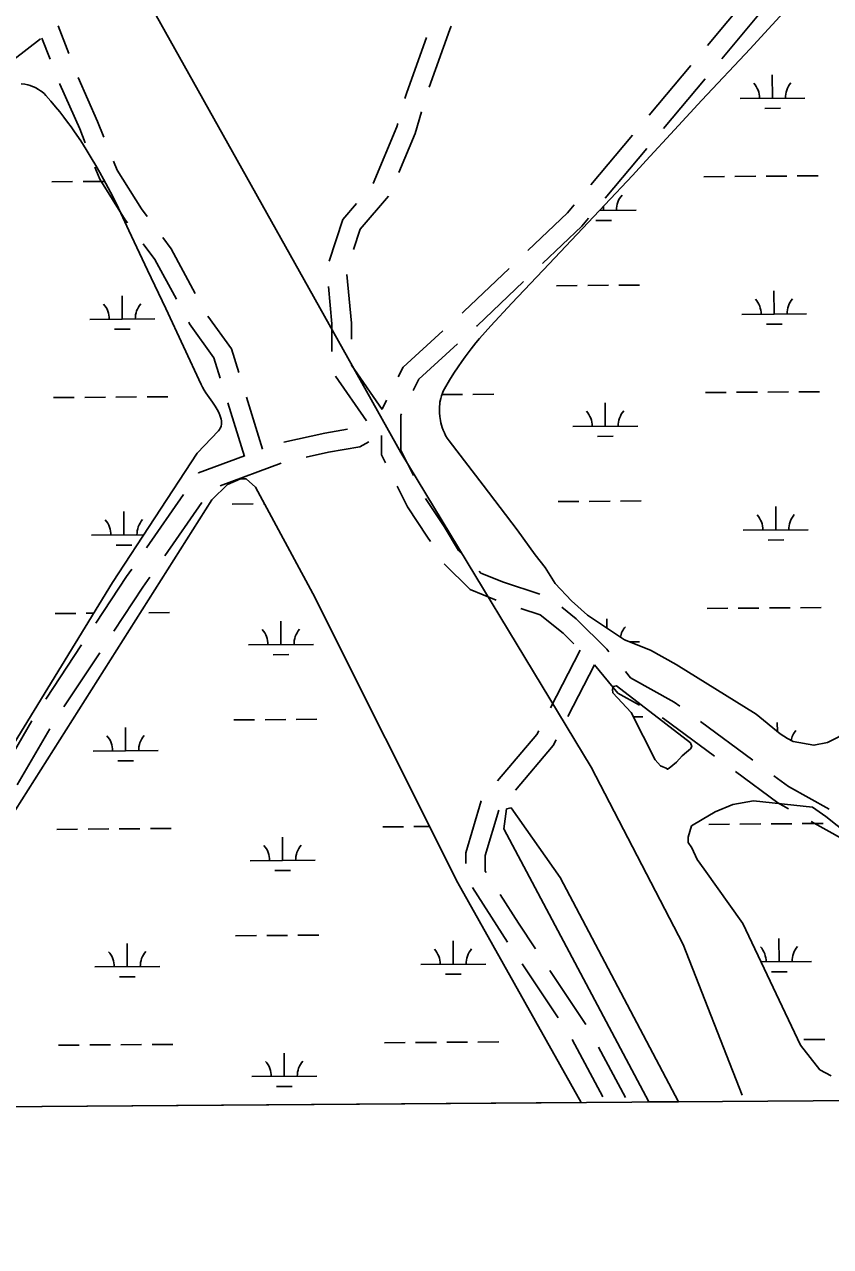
# Model space of a CAD drawing. Extents: x 3540316 to 3578335, y 553172 to 578787.
# Drawn here: x 3572467 to 3573708, y 558573 to 560457 of the extents above; entities that cross this region are included whole.
import ezdxf

# ---------------------------------------------------------------- set-up
doc = ezdxf.new("R2010")
doc.units = 0
for name, color, linetype in [('V-GRID-FRAM', 7, 'Continuous'), ('V-ROAD-CNTR', 7, 'Continuous'), ('V-SITE-VEGE', 7, 'Continuous'), ('V-UTIL-LINE', 7, 'Continuous'), ('V-WETL-SWMP', 7, 'Continuous')]:
    doc.layers.add(name, color=color, linetype=linetype)

msp = doc.modelspace()

# ---------------------------------------------------------------- linework, layer by layer
at = {"layer": 'V-GRID-FRAM'}
msp.add_lwpolyline([(3544387.2, 576756), (3576013, 576999.8), (3576161.1, 558817.2), (3544519.4, 558573.3), (3544387.2, 576756)], dxfattribs=at)
at = {"layer": 'V-ROAD-CNTR'}
for p, q in [((3573582.7, 560500.8), (3573518.5, 560424)), ((3573604.8, 560480.5), (3573540.7, 560403.7)), ((3572535.1, 560411.9), (3572518.6, 560454.3)), ((3572506.4, 560403), (3572493.7, 560435.6)), ((3573492.9, 560393.4), (3573428.8, 560316.6)), ((3573515, 560373), (3573450.9, 560296.3)), ((3573403.1, 560285.9), (3573339, 560209.2)), ((3573425.2, 560265.6), (3573361.1, 560188.9)), ((3572993.5, 559846), (3572945.7, 559914.5)), ((3572833.7, 559801.9), (3572808.7, 559882.3)), ((3572805.8, 559790.9), (3572780.1, 559873.4)), ((3572768.3, 559745.7), (3572862.1, 559780.5)), ((3572654.9, 559650.1), (3572712, 559732.2)), ((3572682.9, 559637.9), (3572740, 559720)), ((3572499.9, 559416.9), (3572554.9, 559500.5)), ((3572527.8, 559404.8), (3572582.8, 559488.3)), ((3573322.8, 559492.6), (3573277.2, 559403.7)), ((3573344.7, 559469.5), (3573303.8, 559390)), ((3572427.9, 559296.9), (3572478.5, 559383.2)), ((3572455.6, 559284.9), (3572506.2, 559371.1)), ((3573508.2, 559382.2), (3573588.6, 559322.7)), ((3573678.4, 559228.2), (3573765.6, 559179.3)), ((3573233.1, 559009.1), (3573288.6, 558925.8)), ((3573276.1, 558998.6), (3573331.6, 558915.4)), ((3573310.5, 558892.4), (3573357.6, 558804.2)), ((3573350.9, 558880.4), (3573392.3, 558802.8))]:
    msp.add_line(p, q, dxfattribs=at)
for points in [[(3573090.3, 560360.1), (3573122, 560448.9), (3573124.2, 560454.1)], [(3572405, 560387.4), (3572450.8, 560402.6), (3572491.6, 560434.4)], [(3573052.8, 560342.3), (3573055.6, 560351.9), (3573085.8, 560436.6)], [(3572589.4, 560282.9), (3572579.6, 560307.3), (3572549.7, 560374.7)], [(3572560.6, 560274), (3572552, 560295.6), (3572521.4, 560364.4), (3572520.9, 560365.8)], [(3573043.6, 560228.3), (3573068.8, 560288.8), (3573078.2, 560322)], [(3573004, 560211.3), (3573040.4, 560298.7), (3573041.8, 560303.8)], [(3572655.9, 560160.4), (3572646.9, 560172.4), (3572609.8, 560231.8), (3572604.2, 560245.7)], [(3572625.7, 560150.7), (3572622.2, 560155.4), (3572582.9, 560218.2), (3572575.5, 560236.9)], [(3572935.9, 560091.9), (3572957.3, 560156.1), (3572978.3, 560180.7)], [(3572973.4, 560109.7), (3572983.9, 560141.1), (3573027.4, 560191.9)], [(3573313.3, 560178.5), (3573303.3, 560166.5), (3573242.2, 560108.3)], [(3573335.4, 560158.2), (3573325.2, 560146), (3573264.4, 560088)], [(3572730, 560042.1), (3572693, 560110.8), (3572679.8, 560128.4)], [(3572700.8, 560033.1), (3572667.7, 560094.6), (3572649.6, 560118.7)], [(3572970.3, 559971.7), (3572970.3, 559996.4), (3572963.5, 560071.4)], [(3573213.3, 560080.7), (3573143.6, 560014.3), (3573140.8, 560011.8)], [(3572940.3, 559952.8), (3572940.3, 559995.1), (3572935.1, 560052.6)], [(3573235.4, 560060.4), (3573164.1, 559992.4), (3573163, 559991.4)], [(3572768.2, 559911.6), (3572758.4, 559943.1), (3572721.1, 559995.4), (3572719.8, 559997.8)], [(3572796.9, 559920.5), (3572785.6, 559956.6), (3572749.5, 560007.2)], [(3573111.3, 559984.7), (3573050, 559928.5), (3573042.5, 559913.5)], [(3573133.5, 559964.4), (3573074.4, 559910.1), (3573065.6, 559892.5)], [(3573018, 559863.3), (3572970.3, 559931.7), (3572970.3, 559931.7)], [(3573024.6, 559877.7), (3573017.6, 559863.6)], [(3573047.7, 559856.7), (3573046.7, 559854.6), (3573046.7, 559800.6), (3573066.2, 559761.5)], [(3572866.2, 559813), (3572929.5, 559827), (3572964.2, 559832.8)], [(3573016.7, 559823.3), (3573016.7, 559793.5), (3573022.9, 559781)], [(3572900.9, 559790), (3572935.2, 559797.6), (3572983.3, 559805.6), (3572997.3, 559813.6)], [(3572734.8, 559765.1), (3572735.1, 559765.4), (3572805.7, 559791.6)], [(3573040.8, 559745.3), (3573056.9, 559713.1), (3573087.7, 559666.7), (3573092, 559659.6)], [(3573084.4, 559725.9), (3573113.1, 559682.8), (3573135.2, 559645.8), (3573138.8, 559642.2)], [(3572576.8, 559533.9), (3572624.3, 559606.1), (3572632.1, 559617.3)], [(3573113, 559625.6), (3573153.1, 559585.6), (3573193.3, 559569.4)], [(3572604.7, 559521.7), (3572649.2, 559589.3), (3572660.1, 559605)], [(3573167.1, 559613.9), (3573169.9, 559611.1), (3573204.8, 559597.1), (3573260.3, 559578.7)], [(3573231.2, 559556.7), (3573261.1, 559546.7), (3573296.6, 559518.4), (3573312.9, 559502)], [(3573294.2, 559558.7), (3573316.6, 559540.7), (3573363.5, 559493.8), (3573366.7, 559490)], [(3573344.7, 559469.5), (3573380.9, 559426.1), (3573414.1, 559407.6)], [(3573392.3, 559459.3), (3573400.3, 559449.6), (3573467.5, 559412.3), (3573476, 559406)], [(3573449, 559388.2), (3573451.2, 559387), (3573529.6, 559329)], [(3573258.9, 559368.1), (3573255.9, 559362.2), (3573195.6, 559290.9)], [(3573285.6, 559354.4), (3573281, 559345.4), (3573222.9, 559276.7)], [(3573561.8, 559305.2), (3573626.8, 559257.1), (3573643.5, 559247.8)], [(3573620.7, 559298.9), (3573643.2, 559282.3), (3573706, 559247.1)], [(3573170.4, 559260), (3573146.5, 559180.2), (3573146.5, 559163.5)], [(3573197.5, 559246), (3573176.5, 559175.8), (3573176.5, 559151.8), (3573178, 559149.5)], [(3573157, 559126.5), (3573202.4, 559055.2), (3573211, 559042.3)], [(3573199.4, 559115.7), (3573227.5, 559071.6), (3573254, 559031.9)]]:
    msp.add_lwpolyline(points, dxfattribs=at)
at = {"layer": 'V-SITE-VEGE'}
for p, q in [((3573205.3, 559216.8), (3573209, 559247.7)), ((3573209, 559247.7), (3573216.3, 559249.5)), ((3573216.3, 559249.5), (3573292.1, 559141.9)), ((3573428.4, 558796.1), (3573205.3, 559216.8)), ((3573292.1, 559141.9), (3573474.2, 558796.5)), ((3573474.2, 558796.5), (3573428.4, 558796.1))]:
    msp.add_line(p, q, dxfattribs=at)
at = {"layer": 'V-UTIL-LINE'}
msp.add_lwpolyline([(3570984.9, 563657.6), (3571227.5, 563212.9), (3571480.2, 562768.2), (3571621.7, 562454.9), (3571914.7, 561929.4), (3572066.3, 561666.6), (3572258.4, 561201.7), (3572521.1, 560736.8), (3573046.7, 559796.9), (3573339.8, 559311.8), (3573481.3, 559038.9), (3573572.2, 558806.5)], dxfattribs=at)
at = {"layer": 'V-WETL-SWMP'}
for p, q in [((3573618.8, 560342.8), (3573618.5, 560378.8)), ((3572462.1, 560365.2), (3572467.4, 560364.4)), ((3572467.4, 560364.4), (3572472, 560363.4)), ((3572472, 560363.4), (3572475.9, 560362.3)), ((3572475.9, 560362.3), (3572479.3, 560361.1)), ((3572479.3, 560361.1), (3572482.2, 560359.9)), ((3572482.2, 560359.9), (3572484.6, 560358.7)), ((3572484.6, 560358.7), (3572488.8, 560356.4)), ((3572488.8, 560356.4), (3572491.8, 560354.4)), ((3572491.8, 560354.4), (3572494, 560352.8)), ((3572494, 560352.8), (3572497.1, 560350)), ((3572497.1, 560350), (3572500, 560347)), ((3572500, 560347), (3572507.5, 560338.4)), ((3572507.5, 560338.4), (3572514.6, 560329.9)), ((3573568.8, 560342.5), (3573668.8, 560343.2)), ((3572514.6, 560329.9), (3572521.2, 560321.8)), ((3572521.2, 560321.8), (3572527.4, 560313.8)), ((3572527.4, 560313.8), (3572533.2, 560306.1)), ((3573606.9, 560327.3), (3573630.9, 560327.5)), ((3572533.2, 560306.1), (3572538.7, 560298.6)), ((3572538.7, 560298.6), (3572543.9, 560291.3)), ((3572543.9, 560291.3), (3572553.5, 560277.2)), ((3572553.5, 560277.2), (3572562.1, 560263.9)), ((3572562.1, 560263.9), (3572569.8, 560251.3)), ((3572569.8, 560251.3), (3572576.8, 560239.5)), ((3572576.8, 560239.5), (3572583.1, 560228.4)), ((3572583.1, 560228.4), (3572588.8, 560218)), ((3573512.9, 560221.9), (3573544.9, 560222.2)), ((3573560.9, 560222.3), (3573592.9, 560222.6)), ((3573608.9, 560222.7), (3573640.9, 560222.9)), ((3573656.9, 560223.1), (3573688.9, 560223.3)), ((3572509.1, 560214.2), (3572541.1, 560214.5)), ((3572557.1, 560214.6), (3572589.1, 560214.8)), ((3572588.8, 560218), (3572599.2, 560198.3)), ((3572599.2, 560198.3), (3572607.9, 560181)), ((3572607.9, 560181), (3572615.3, 560165.8)), ((3572615.3, 560165.8), (3572627.9, 560139)), ((3573352.5, 560170), (3573408.7, 560170.4)), ((3573358.7, 560170), (3573358.6, 560176.5)), ((3573346.8, 560154.5), (3573370.8, 560154.7)), ((3572627.9, 560139), (3572656.2, 560078.1)), ((3572656.2, 560078.1), (3572684.5, 560018.7)), ((3573286.2, 560054), (3573318.2, 560054.3)), ((3573334.2, 560054.4), (3573366.2, 560054.6)), ((3573382.2, 560054.8), (3573414.2, 560055)), ((3572617.6, 560002.4), (3572617.3, 560038.4)), ((3573621.4, 560010.2), (3573621.1, 560046.2)), ((3572684.5, 560018.7), (3572711.9, 559960.4)), ((3572567.6, 560002), (3572667.6, 560002.8)), ((3573571.4, 560009.8), (3573671.4, 560010.6)), ((3573609.5, 559994.7), (3573633.5, 559994.8)), ((3572605.7, 559986.9), (3572629.7, 559987.1)), ((3572711.9, 559960.4), (3572739, 559901.9)), ((3572739, 559901.9), (3572741.2, 559897.5)), ((3572511.7, 559881.5), (3572543.7, 559881.8)), ((3572559.7, 559881.9), (3572591.7, 559882.2)), ((3572607.7, 559882.3), (3572639.7, 559882.5)), ((3572655.7, 559882.7), (3572687.7, 559882.9)), ((3572741.2, 559897.5), (3572743.7, 559893.2)), ((3572743.7, 559893.2), (3572746.3, 559889.1)), ((3572746.3, 559889.1), (3572756.4, 559874.4)), ((3573109.6, 559886.2), (3573141.6, 559886.4)), ((3573157.6, 559886.5), (3573189.6, 559886.8)), ((3573515.5, 559889.3), (3573547.5, 559889.5)), ((3573563.5, 559889.7), (3573595.5, 559889.9)), ((3573611.5, 559890), (3573643.4, 559890.3)), ((3573659.4, 559890.4), (3573691.4, 559890.6)), ((3572756.4, 559874.4), (3572760.4, 559868.3)), ((3572760.4, 559868.3), (3572763.6, 559863.1)), ((3572763.6, 559863.1), (3572766, 559858.5)), ((3573361.3, 559837.3), (3573361, 559873.3)), ((3572766, 559858.5), (3572767.8, 559854.6)), ((3572767.8, 559854.6), (3572769, 559851.2)), ((3572769, 559851.2), (3572769.8, 559848.3)), ((3572769.8, 559848.3), (3572770.3, 559845.9)), ((3572770.3, 559845.9), (3572770.5, 559843.8)), ((3572770.5, 559841.9), (3572770.4, 559840.4)), ((3572770.5, 559843.8), (3572770.5, 559841.9)), ((3572765.5, 559830.3), (3572732.7, 559795.7)), ((3572767.2, 559832.3), (3572765.5, 559830.3)), ((3572768.5, 559834.3), (3572767.2, 559832.3)), ((3572769.1, 559835.8), (3572768.5, 559834.3)), ((3572769.8, 559837.7), (3572769.1, 559835.8)), ((3572770.4, 559840.4), (3572769.8, 559837.7)), ((3573311.3, 559837), (3573411.3, 559837.7)), ((3573349.4, 559821.8), (3573373.4, 559822)), ((3572732.7, 559795.7), (3572602.7, 559596.5)), ((3572755.6, 559724.2), (3572779.4, 559747.7)), ((3572779.4, 559747.7), (3572799.4, 559756.6)), ((3572799.4, 559756.6), (3572808.5, 559756.6)), ((3572808.5, 559756.6), (3572822.9, 559743.8)), ((3572822.9, 559743.8), (3572911.1, 559579.9)), ((3572433.4, 559215.4), (3572755.6, 559724.2)), ((3572786.9, 559717.5), (3572818.9, 559717.7)), ((3572834.9, 559717.9), (3572836.9, 559717.9)), ((3573288.7, 559721.4), (3573320.7, 559721.6)), ((3573336.7, 559721.7), (3573368.7, 559722)), ((3573384.7, 559722.1), (3573416.7, 559722.3)), ((3573623.9, 559677.5), (3573623.7, 559713.5)), ((3572620.2, 559669.8), (3572619.9, 559705.8)), ((3573573.9, 559677.1), (3573673.9, 559677.9)), ((3572570.2, 559669.4), (3572650.7, 559670)), ((3572608.3, 559654.2), (3572632.3, 559654.4)), ((3573612.1, 559662), (3573636.1, 559662.2)), ((3572602.7, 559596.5), (3572410.4, 559283.2)), ((3572911.1, 559579.9), (3573134.1, 559133.7)), ((3572514.2, 559548.9), (3572546.2, 559549.1)), ((3572562.2, 559549.2), (3572573.8, 559549.3)), ((3572658.2, 559550), (3572690.2, 559550.2)), ((3573363.7, 559526.4), (3573363.5, 559540.7)), ((3573518, 559556.6), (3573550, 559556.9)), ((3573566, 559557), (3573598, 559557.2)), ((3573614, 559557.4), (3573646, 559557.6)), ((3573662, 559557.7), (3573694, 559558)), ((3572861.9, 559500.8), (3572861.7, 559536.8)), ((3573398.8, 559505), (3573413.8, 559505.1)), ((3572811.9, 559500.4), (3572911.9, 559501.2)), ((3572850.1, 559485.3), (3572874.1, 559485.5)), ((3573404.6, 559389.6), (3573419.3, 559389.7)), ((3572622.7, 559337.1), (3572622.4, 559373.1)), ((3572789.4, 559384.8), (3572821.4, 559385.1)), ((3572837.4, 559385.2), (3572869.4, 559385.4)), ((3572885.4, 559385.6), (3572917.4, 559385.8)), ((3573626.3, 559367), (3573626.2, 559380.8)), ((3572572.7, 559336.7), (3572672.7, 559337.5)), ((3572610.8, 559321.6), (3572634.8, 559321.8)), ((3573018.7, 559220.1), (3573050.7, 559220.3)), ((3573066.7, 559220.5), (3573090.7, 559220.6)), ((3573520.6, 559223.9), (3573552.6, 559224.2)), ((3573568.6, 559224.3), (3573600.6, 559224.6)), ((3573616.6, 559224.7), (3573648.6, 559224.9)), ((3573664.6, 559225.1), (3573696.6, 559225.3)), ((3572516.8, 559216.2), (3572548.8, 559216.5)), ((3572564.8, 559216.6), (3572596.8, 559216.8)), ((3572612.8, 559217), (3572644.8, 559217.2)), ((3572660.8, 559217.3), (3572692.8, 559217.6)), ((3572864.5, 559168.1), (3572864.2, 559204.1)), ((3572814.5, 559167.8), (3572914.5, 559168.5)), ((3572852.6, 559152.6), (3572876.6, 559152.8)), ((3573134.1, 559133.7), (3573324.1, 558795.3)), ((3572792, 559052.2), (3572824, 559052.4)), ((3572840, 559052.5), (3572872, 559052.8)), ((3572888, 559052.9), (3572920, 559053.1)), ((3572625.3, 559004.4), (3572625, 559040.4)), ((3573127.2, 559008.3), (3573126.9, 559044.3)), ((3573629.1, 559012.2), (3573628.8, 559048.2)), ((3572575.3, 559004.1), (3572675.3, 559004.8)), ((3573077.2, 559007.9), (3573177.2, 559008.7)), ((3573601.1, 559012), (3573679.1, 559012.6)), ((3573617.2, 558996.7), (3573641.2, 558996.8)), ((3572613.4, 558988.9), (3572637.4, 558989.1)), ((3573115.3, 558992.8), (3573139.3, 558993)), ((3572519.4, 558883.5), (3572551.4, 558883.8)), ((3572567.4, 558883.9), (3572599.4, 558884.2)), ((3572615.4, 558884.3), (3572647.4, 558884.5)), ((3572663.4, 558884.7), (3572695.4, 558884.9)), ((3573021.3, 558887.4), (3573053.3, 558887.7)), ((3573069.3, 558887.8), (3573101.3, 558888)), ((3573117.3, 558888.2), (3573149.3, 558888.4)), ((3573165.3, 558888.5), (3573197.3, 558888.8)), ((3573667.2, 558892.4), (3573699.2, 558892.6)), ((3572867.1, 558835.5), (3572866.8, 558871.5)), ((3572817.1, 558835.1), (3572917.1, 558835.9)), ((3572855.2, 558820), (3572879.2, 558820.1)), ((3573324.1, 558795.3), (3572225, 558786.9))]:
    msp.add_line(p, q, dxfattribs=at)
for points in [[(3573225.5, 559677.8), (3573173.2, 559746.4), (3573120.9, 559815), (3573118, 559819.2), (3573115.5, 559823.4), (3573113.5, 559827.5), (3573111.7, 559831.6), (3573110.3, 559835.5), (3573109.2, 559839.2), (3573108.2, 559842.8), (3573107.5, 559846.2), (3573106.5, 559852.6), (3573106, 559858.3), (3573105.9, 559863.3), (3573106, 559867.6), (3573106.4, 559871.3), (3573106.8, 559874.6), (3573107.9, 559880.1), (3573109, 559884.1), (3573109.9, 559887.1), (3573111.7, 559891.3), (3573113.8, 559895.3), (3573121.3, 559908.2), (3573128.3, 559919.3), (3573134.7, 559928.9), (3573140.4, 559937.2), (3573145.6, 559944.4), (3573155, 559956.8), (3573162.2, 559966), (3573167.8, 559972.7), (3573176.3, 559982.6), (3573185.1, 559992.3), (3573217.6, 560027.2), (3573274.8, 560087.8), (3573360.6, 560178.5), (3573403.2, 560224), (3573424.4, 560247), (3573467.8, 560294.4), (3573510.1, 560339.9), (3573584.4, 560419.2), (3573612.1, 560449.1), (3573636.3, 560475.3)], [(3573974.6, 559628.6), (3573942.7, 559613.4), (3573903.5, 559589.9), (3573862.4, 559531.1), (3573765.4, 559398.1), (3573743.5, 559372.8), (3573719.8, 559358.4), (3573703.4, 559350.3), (3573682.5, 559345.8), (3573650.7, 559351.4), (3573641.7, 559356), (3573630.8, 559363.3), (3573593.7, 559393.5), (3573470.6, 559470.4), (3573430.8, 559492.4), (3573390.9, 559508.1), (3573333.8, 559546.5), (3573309.4, 559568.4), (3573284.1, 559594.9), (3573268.8, 559619.5), (3573253.5, 559639.5), (3573225.5, 559677.8)], [(3573709, 558836.2), (3573691.8, 558845.4), (3573662, 558883.7), (3573573, 559071.2), (3573513.5, 559155), (3573502.7, 559169.6), (3573494.6, 559187.8), (3573489.2, 559196), (3573489.2, 559204.2), (3573493.9, 559221.4), (3573510.3, 559231.4), (3573530.3, 559243.1), (3573557.6, 559254.7), (3573589.4, 559260), (3573680.2, 559250.5), (3573701, 559235.8), (3573750.8, 559196.5)]]:
    msp.add_lwpolyline(points, dxfattribs=at)
msp.add_lwpolyline([(3573373.3, 559436.4), (3573378.7, 559437.3), (3573492.7, 559349.5), (3573494.5, 559344.1), (3573492.7, 559340.4), (3573486.3, 559335), (3573479.9, 559329.6), (3573470.8, 559319.6), (3573459.8, 559310.6), (3573457.1, 559308.8), (3573455.3, 559310.6), (3573449.8, 559312.5), (3573446.2, 559314.3), (3573438.1, 559323.4), (3573401.2, 559396.3), (3573373.2, 559426.4), (3573372.3, 559431.9)], close=True, dxfattribs=at)
for centre, start, end in [((3573563.6, 560342.9), 359.6699, 41.2135), ((3573674, 560343.7), 139.6699, 181.2135), ((3573413.9, 560170.9), 139.6699, 181.2135), ((3573566.1, 560010.2), 359.6699, 41.2135), ((3573676.6, 560011.1), 139.6699, 181.2135), ((3572562.3, 560002.5), 359.6699, 41.2135), ((3572672.8, 560003.3), 139.6699, 181.2135), ((3573306, 559837.4), 359.6699, 41.2135), ((3573416.5, 559838.3), 139.6699, 181.2135), ((3572564.9, 559669.8), 359.6699, 41.2135), ((3572675.4, 559670.7), 139.6699, 181.2135), ((3573568.7, 559677.6), 359.6699, 41.2135), ((3573679.2, 559678.4), 139.6699, 181.2135), ((3572806.7, 559500.9), 359.6699, 41.2135), ((3572917.2, 559501.7), 139.6699, 181.2135), ((3573419.1, 559505.6), 139.6699, 168.9136), ((3572567.5, 559337.2), 359.6699, 41.2135), ((3572678, 559338), 139.6699, 181.2135), ((3573681.7, 559345.7), 139.6699, 167.7979), ((3572809.3, 559168.2), 359.6699, 41.2135), ((3572919.7, 559169), 139.6699, 181.2135), ((3573182.4, 559009.2), 139.6699, 181.2135), ((3573573.8, 559012.2), 359.6699, 41.2135), ((3573684.3, 559013.1), 139.6699, 181.2135), ((3572570, 559004.5), 359.6699, 41.2135), ((3572680.5, 559005.3), 139.6699, 181.2135), ((3573071.9, 559008.4), 359.6699, 41.2135), ((3572811.8, 558835.5), 359.6699, 41.2135), ((3572922.3, 558836.4), 139.6699, 181.2135)]:
    msp.add_arc(centre, 35.2, start, end, dxfattribs=at)

doc.saveas('drawing.dxf')
